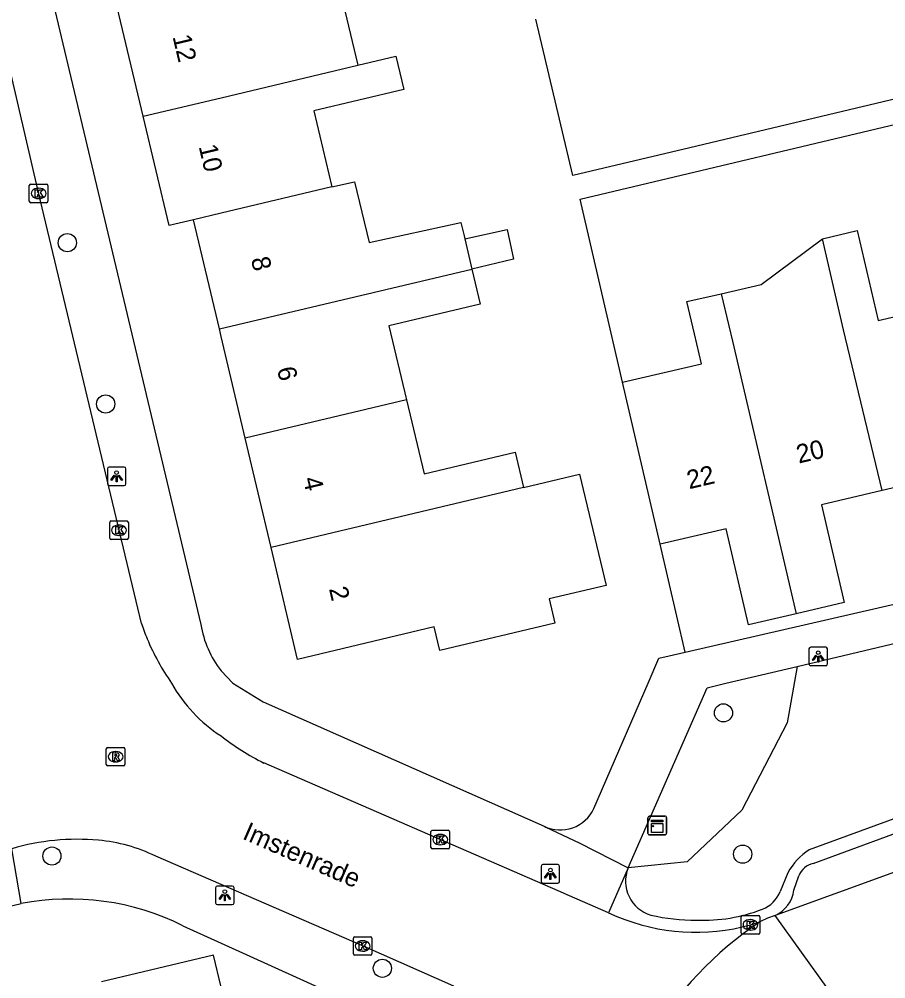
# Model space of a CAD drawing. Extents: x 158038 to 159242, y 380133 to 381214.
# Drawn here: x 158989.1 to 159035.8, y 380734.1 to 380785.8 of the extents above; entities that cross this region are included whole.
import ezdxf

# ---------------------------------------------------------------- set-up
doc = ezdxf.new("R2010")
doc.units = 0
for name, color, linetype in [('IMGEO_Boom', 7, 'Continuous'), ('IMGEO_Erf', 7, 'Continuous'), ('IMGEO_Groenvoorziening', 7, 'Continuous'), ('IMGEO_Kast', 7, 'Continuous'), ('IMGEO_Kolk', 7, 'Continuous'), ('IMGEO_Lichtpunt', 7, 'Continuous'), ('IMGEO_Openbare_ruimte_label', 7, 'Continuous'), ('IMGEO_Pand', 7, 'Continuous'), ('IMGEO_Pand_nummerreeks', 7, 'Continuous'), ('IMGEO_Rijbaan_lokaal_gesloten', 7, 'Continuous'), ('IMGEO_Rijbaan_lokaal_open', 7, 'Continuous'), ('IMGEO_Rioolput', 7, 'Continuous'), ('IMGEO_Voetpad_open', 7, 'Continuous')]:
    doc.layers.add(name, color=color, linetype=linetype)

msp = doc.modelspace()

# ---------------------------------------------------------------- linework, layer by layer
at = {"layer": 'IMGEO_Boom'}
for centre in [(158991.722, 380773.721), (158993.786, 380765.035), (159027.048, 380748.405), (158990.891, 380740.697), (159028.083, 380740.8), (159008.686, 380734.654)]:
    msp.add_circle(centre, 0.489, dxfattribs=at)
at = {"layer": 'IMGEO_Erf'}
for points in [[(159021.613, 380766.21), (159019.325, 380776.056), (159038.521, 380780.628), (159052.243, 380783.895), (159072.079, 380788.619), (159072.81, 380789.546), (159071.771, 380789.912), (159060.787, 380787.296), (159057.543, 380786.523)], [(159056.159, 380786.194), (159025.237, 380778.83), (159018.947, 380777.332), (159016.941, 380785.756)], [(159024.99, 380751.67), (159023.639, 380757.488)]]:
    msp.add_lwpolyline(points, dxfattribs=at)
at = {"layer": 'IMGEO_Groenvoorziening'}
msp.add_lwpolyline([(159031.017, 380750.91), (159030.482, 380747.861), (159028.033, 380743.168), (159025.087, 380740.385), (159021.916, 380740.055)], dxfattribs=at)
at = {"layer": 'IMGEO_Kast'}
for p, q in [((159022.982, 380741.917), (159022.982, 380742.758)), ((159022.982, 380742.758), (159022.982, 380741.917)), ((159023.057, 380742.842), (159023.898, 380742.842)), ((159023.898, 380742.842), (159023.057, 380742.842)), ((159023.982, 380742.767), (159023.982, 380741.926)), ((159023.982, 380741.926), (159023.982, 380742.767)), ((159023.907, 380741.842), (159023.066, 380741.842)), ((159023.066, 380741.842), (159023.907, 380741.842))]:
    msp.add_line(p, q, dxfattribs=at)
for points in [[(159023.177, 380742.632), (159023.777, 380742.632), (159023.777, 380742.547), (159023.177, 380742.547), (159023.177, 380742.632)], [(159023.177, 380742.457), (159023.777, 380742.457), (159023.777, 380741.968), (159023.177, 380741.968), (159023.177, 380742.457)]]:
    msp.add_lwpolyline(points, dxfattribs=at)
msp.add_circle((159023.261, 380742.306), 0.0377, dxfattribs=at)
for centre, start, end in [((159023.06, 380742.764), 92.4484, 184.2845), ((159023.06, 380742.764), 92.4484, 184.2845), ((159023.904, 380742.764), 2.4484, 94.2845), ((159023.904, 380742.764), 2.4484, 94.2845), ((159023.06, 380741.92), 182.4484, 274.2845), ((159023.06, 380741.92), 182.4484, 274.2845), ((159023.904, 380741.92), 272.4484, 4.2845), ((159023.904, 380741.92), 272.4484, 4.2845)]:
    msp.add_arc(centre, 0.0779, start, end, dxfattribs=at)
at = {"layer": 'IMGEO_Kolk'}
for p, q in [((158989.673, 380775.95), (158989.673, 380776.802)), ((158989.748, 380776.876), (158990.6, 380776.876)), ((158990.674, 380776.802), (158990.674, 380775.95)), ((158990.161, 380776.656), (158990.186, 380776.656)), ((158990.6, 380775.876), (158989.748, 380775.876)), ((158990.184, 380776.096), (158990.159, 380776.096)), ((158994.007, 380757.811), (158994.007, 380758.663)), ((158994.082, 380758.737), (158994.934, 380758.737)), ((158995.008, 380758.663), (158995.008, 380757.811)), ((158994.495, 380758.517), (158994.52, 380758.517)), ((158994.934, 380757.737), (158994.082, 380757.737)), ((158994.518, 380757.957), (158994.493, 380757.957)), ((159011.374, 380742.084), (159012.226, 380742.084)), ((159011.299, 380741.158), (159011.299, 380742.01)), ((159011.787, 380741.864), (159011.812, 380741.864)), ((159012.3, 380742.01), (159012.3, 380741.158)), ((159012.226, 380741.084), (159011.374, 380741.084)), ((159011.81, 380741.304), (159011.785, 380741.304)), ((159028.002, 380736.568), (159028.002, 380737.42)), ((159028.077, 380737.494), (159028.929, 380737.494)), ((159029.003, 380737.42), (159029.003, 380736.568)), ((159028.49, 380737.274), (159028.515, 380737.274)), ((159028.929, 380736.494), (159028.077, 380736.494)), ((159028.513, 380736.714), (159028.488, 380736.714)), ((159007.122, 380735.429), (159007.122, 380736.281)), ((159007.197, 380736.355), (159008.049, 380736.355)), ((159007.61, 380736.135), (159007.635, 380736.135)), ((159008.123, 380736.281), (159008.123, 380735.429)), ((159008.049, 380735.355), (159007.197, 380735.355)), ((159007.633, 380735.575), (159007.608, 380735.575))]:
    msp.add_line(p, q, dxfattribs=at)
for points in [[(158989.673, 380775.95), (158989.673, 380776.802)], [(158989.748, 380776.876), (158990.6, 380776.876)], [(158990.674, 380776.802), (158990.674, 380775.95)], [(158989.994, 380776.576), (158990.117, 380776.576), (158990.117, 380776.425), (158990.247, 380776.576), (158990.411, 380776.576), (158990.265, 380776.425), (158990.418, 380776.176), (158990.266, 380776.176), (158990.181, 380776.34), (158990.117, 380776.273), (158990.117, 380776.176), (158989.994, 380776.176), (158989.994, 380776.576)], [(158990.6, 380775.876), (158989.748, 380775.876)], [(158994.007, 380757.811), (158994.007, 380758.663)], [(158994.082, 380758.737), (158994.934, 380758.737)], [(158995.008, 380758.663), (158995.008, 380757.811)], [(158994.328, 380758.437), (158994.451, 380758.437), (158994.451, 380758.286), (158994.581, 380758.437), (158994.745, 380758.437), (158994.599, 380758.286), (158994.752, 380758.037), (158994.6, 380758.037), (158994.515, 380758.201), (158994.451, 380758.134), (158994.451, 380758.037), (158994.328, 380758.037), (158994.328, 380758.437)], [(158994.934, 380757.737), (158994.082, 380757.737)], [(159011.374, 380742.084), (159012.226, 380742.084)], [(159011.299, 380741.158), (159011.299, 380742.01)], [(159011.62, 380741.784), (159011.743, 380741.784), (159011.743, 380741.633), (159011.873, 380741.784), (159012.037, 380741.784), (159011.891, 380741.633), (159012.044, 380741.384), (159011.892, 380741.384), (159011.807, 380741.548), (159011.743, 380741.481), (159011.743, 380741.384), (159011.62, 380741.384), (159011.62, 380741.784)], [(159012.3, 380742.01), (159012.3, 380741.158)], [(159012.226, 380741.084), (159011.374, 380741.084)], [(159028.002, 380736.568), (159028.002, 380737.42)], [(159028.077, 380737.494), (159028.929, 380737.494)], [(159029.003, 380737.42), (159029.003, 380736.568)], [(159028.323, 380737.194), (159028.446, 380737.194), (159028.446, 380737.043), (159028.576, 380737.194), (159028.74, 380737.194), (159028.594, 380737.043), (159028.747, 380736.794), (159028.595, 380736.794), (159028.51, 380736.958), (159028.446, 380736.891), (159028.446, 380736.794), (159028.323, 380736.794), (159028.323, 380737.194)], [(159028.929, 380736.494), (159028.077, 380736.494)], [(159007.122, 380735.429), (159007.122, 380736.281)], [(159007.197, 380736.355), (159008.049, 380736.355)], [(159007.443, 380736.055), (159007.566, 380736.055), (159007.566, 380735.904), (159007.696, 380736.055), (159007.86, 380736.055), (159007.714, 380735.904), (159007.867, 380735.655), (159007.715, 380735.655), (159007.63, 380735.819), (159007.566, 380735.752), (159007.566, 380735.655), (159007.443, 380735.655), (159007.443, 380736.055)], [(159008.123, 380736.281), (159008.123, 380735.429)], [(159008.049, 380735.355), (159007.197, 380735.355)]]:
    msp.add_lwpolyline(points, dxfattribs=at)
for centre, start, end in [((158989.75, 380776.8), 91.552, 178.448), ((158989.75, 380776.8), 91.552, 178.448), ((158990.598, 380776.8), 1.552, 88.448), ((158990.598, 380776.8), 1.552, 88.448), ((158989.75, 380775.952), 181.552, 268.448), ((158989.75, 380775.952), 181.552, 268.448), ((158990.598, 380775.952), 271.552, 358.448), ((158990.598, 380775.952), 271.552, 358.448), ((158994.084, 380758.661), 91.552, 178.448), ((158994.084, 380758.661), 91.552, 178.448), ((158994.932, 380758.661), 1.552, 88.448), ((158994.932, 380758.661), 1.552, 88.448), ((158994.084, 380757.813), 181.552, 268.448), ((158994.084, 380757.813), 181.552, 268.448), ((158994.932, 380757.813), 271.552, 358.448), ((158994.932, 380757.813), 271.552, 358.448), ((159011.376, 380742.008), 91.552, 178.448), ((159011.376, 380742.008), 91.552, 178.448), ((159012.224, 380742.008), 1.552, 88.448), ((159012.224, 380742.008), 1.552, 88.448), ((159011.376, 380741.16), 181.552, 268.448), ((159011.376, 380741.16), 181.552, 268.448), ((159012.224, 380741.16), 271.552, 358.448), ((159012.224, 380741.16), 271.552, 358.448), ((159028.079, 380737.418), 91.552, 178.448), ((159028.079, 380737.418), 91.552, 178.448), ((159028.927, 380737.418), 1.552, 88.448), ((159028.927, 380737.418), 1.552, 88.448), ((159028.079, 380736.57), 181.552, 268.448), ((159028.079, 380736.57), 181.552, 268.448), ((159028.927, 380736.57), 271.552, 358.448), ((159028.927, 380736.57), 271.552, 358.448), ((159007.199, 380736.279), 91.552, 178.448), ((159007.199, 380736.279), 91.552, 178.448), ((159008.047, 380736.279), 1.552, 88.448), ((159008.047, 380736.279), 1.552, 88.448), ((159007.199, 380735.431), 181.552, 268.448), ((159007.199, 380735.431), 181.552, 268.448), ((159008.047, 380735.431), 271.552, 358.448), ((159008.047, 380735.431), 271.552, 358.448)]:
    msp.add_arc(centre, 0.0765, start, end, dxfattribs=at)
for centre, major_axis, ratio, start_param, end_param in [((158990.16, 380776.376), (-0.387, 0.002), 0.722429, 4.712389, 7.853982), ((158990.185, 380776.376), (-0.39, 0.002), 0.717154, 1.570796, 4.712389), ((158994.494, 380758.237), (-0.387, 0.002), 0.722429, 4.712389, 7.853982), ((158994.519, 380758.237), (-0.39, 0.002), 0.717154, 1.570796, 4.712389), ((159011.786, 380741.584), (-0.387, 0.002), 0.722429, 4.712389, 7.853982), ((159011.811, 380741.584), (-0.39, 0.002), 0.717154, 1.570796, 4.712389), ((159028.489, 380736.994), (-0.387, 0.002), 0.722429, 4.712389, 7.853982), ((159028.514, 380736.994), (-0.39, 0.002), 0.717154, 1.570796, 4.712389), ((159007.609, 380735.855), (-0.387, 0.002), 0.722429, 4.712389, 7.853982), ((159007.634, 380735.855), (-0.39, 0.002), 0.717154, 1.570796, 4.712389)]:
    msp.add_ellipse(centre, major_axis=major_axis, ratio=ratio, start_param=start_param, end_param=end_param, dxfattribs=at)
at = {"layer": 'IMGEO_Lichtpunt'}
for p, q in [((158993.876, 380761.548), (158993.876, 380760.741)), ((158993.876, 380761.548), (158993.876, 380760.741)), ((158994.778, 380761.643), (158993.97, 380761.643)), ((158994.778, 380761.643), (158993.97, 380761.643)), ((158994.872, 380760.741), (158994.872, 380761.548)), ((158994.872, 380760.741), (158994.872, 380761.548)), ((158993.97, 380760.647), (158994.778, 380760.647)), ((158993.97, 380760.647), (158994.778, 380760.647)), ((159032.555, 380751.944), (159031.747, 380751.944)), ((159032.555, 380751.944), (159031.747, 380751.944)), ((159031.653, 380751.849), (159031.653, 380751.042)), ((159031.653, 380751.849), (159031.653, 380751.042)), ((159032.649, 380751.042), (159032.649, 380751.849)), ((159032.649, 380751.042), (159032.649, 380751.849)), ((159031.747, 380750.948), (159032.555, 380750.948)), ((159031.747, 380750.948), (159032.555, 380750.948)), ((159017.23, 380740.141), (159017.23, 380739.334)), ((159017.23, 380740.141), (159017.23, 380739.334)), ((159018.132, 380740.236), (159017.324, 380740.236)), ((159018.132, 380740.236), (159017.324, 380740.236)), ((159018.226, 380739.334), (159018.226, 380740.141)), ((159018.226, 380739.334), (159018.226, 380740.141)), ((158999.703, 380738.988), (158999.703, 380738.181)), ((158999.703, 380738.988), (158999.703, 380738.181)), ((159000.605, 380739.083), (158999.797, 380739.083)), ((159000.605, 380739.083), (158999.797, 380739.083)), ((159000.699, 380738.181), (159000.699, 380738.988)), ((159000.699, 380738.181), (159000.699, 380738.988)), ((159017.324, 380739.24), (159018.132, 380739.24)), ((159017.324, 380739.24), (159018.132, 380739.24)), ((158999.797, 380738.087), (159000.605, 380738.087)), ((158999.797, 380738.087), (159000.605, 380738.087))]:
    msp.add_line(p, q, dxfattribs=at)
for points in [[(158994.25, 380761.212), (158994.289, 380761.184), (158994.101, 380760.922), (158994.063, 380760.949), (158994.25, 380761.212)], [(158994.352, 380761.164), (158994.399, 380761.164), (158994.399, 380760.842), (158994.352, 380760.842), (158994.352, 380761.164)], [(158994.462, 380761.184), (158994.5, 380761.211), (158994.687, 380760.949), (158994.648, 380760.921), (158994.462, 380761.184)], [(159032.027, 380751.513), (159032.066, 380751.485), (159031.878, 380751.223), (159031.84, 380751.25), (159032.027, 380751.513)], [(159032.129, 380751.465), (159032.176, 380751.465), (159032.176, 380751.143), (159032.129, 380751.143), (159032.129, 380751.465)], [(159032.239, 380751.485), (159032.277, 380751.512), (159032.464, 380751.25), (159032.425, 380751.222), (159032.239, 380751.485)], [(159017.604, 380739.805), (159017.643, 380739.777), (159017.455, 380739.515), (159017.417, 380739.542), (159017.604, 380739.805)], [(159017.706, 380739.757), (159017.753, 380739.757), (159017.753, 380739.435), (159017.706, 380739.435), (159017.706, 380739.757)], [(159017.816, 380739.777), (159017.854, 380739.804), (159018.041, 380739.542), (159018.002, 380739.514), (159017.816, 380739.777)], [(159000.077, 380738.652), (159000.116, 380738.624), (158999.928, 380738.362), (158999.89, 380738.389), (159000.077, 380738.652)], [(159000.179, 380738.604), (159000.226, 380738.604), (159000.226, 380738.282), (159000.179, 380738.282), (159000.179, 380738.604)], [(159000.289, 380738.624), (159000.327, 380738.651), (159000.514, 380738.389), (159000.475, 380738.361), (159000.289, 380738.624)]]:
    msp.add_lwpolyline(points, dxfattribs=at)
for centre in [(158994.375, 380761.346), (159032.152, 380751.647), (159017.729, 380739.939), (159000.202, 380738.786)]:
    msp.add_circle(centre, 0.0994, dxfattribs=at)
for centre, start, end in [((158993.97, 380761.548), 90, 180), ((158993.97, 380761.548), 90, 180), ((158994.778, 380761.548), 0, 90), ((158994.778, 380761.548), 0, 90), ((158993.97, 380760.741), 180, 270), ((158993.97, 380760.741), 180, 270), ((158994.778, 380760.741), 270, 0), ((158994.778, 380760.741), 270, 360), ((159031.747, 380751.849), 90, 180), ((159031.747, 380751.849), 90, 180), ((159032.555, 380751.849), 0, 90), ((159032.555, 380751.849), 0, 90), ((159031.747, 380751.042), 180, 270), ((159031.747, 380751.042), 180, 270), ((159032.555, 380751.042), 270, 0), ((159032.555, 380751.042), 270, 360), ((159017.324, 380740.141), 90, 180), ((159017.324, 380740.141), 90, 180), ((159018.132, 380740.141), 0, 90), ((159018.132, 380740.141), 0, 90), ((158999.797, 380738.988), 90, 180), ((158999.797, 380738.988), 90, 180), ((159000.605, 380738.988), 0, 90), ((159000.605, 380738.988), 0, 90), ((159017.324, 380739.334), 180, 270), ((159017.324, 380739.334), 180, 270), ((159018.132, 380739.334), 270, 0), ((159018.132, 380739.334), 270, 360), ((158999.797, 380738.181), 180, 270), ((158999.797, 380738.181), 180, 270), ((159000.605, 380738.181), 270, 0), ((159000.605, 380738.181), 270, 360)]:
    msp.add_arc(centre, 0.0946, start, end, dxfattribs=at)
at = {"layer": 'IMGEO_Pand'}
for points in [[(159005.97, 380789.151), (159007.37, 380783.272)], [(158995.811, 380780.529), (158994.411, 380786.409)], [(159007.37, 380783.272), (159009.414, 380783.757), (159009.84, 380781.969), (159004.988, 380780.814), (159005.961, 380776.727)], [(158995.811, 380780.529), (159000, 380781.523), (159007.37, 380783.272)], [(158998.511, 380774.959), (158997.209, 380774.654), (158995.811, 380780.529)], [(159005.961, 380776.727), (159000, 380775.31), (158998.511, 380774.959)], [(159005.961, 380776.727), (159007.184, 380777.002), (159007.964, 380773.729), (159012.907, 380774.812), (159013.081, 380774.082), (159013.119, 380773.923)], [(158999.911, 380769.076), (158998.511, 380774.959)], [(159013.119, 380773.923), (159015.399, 380774.423), (159015.747, 380772.833), (159013.505, 380772.301)], [(159032.375, 380773.935), (159034.252, 380774.371), (159035.378, 380769.524), (159039.406, 380770.46)], [(159013.119, 380773.923), (159013.505, 380772.301)], [(159026.928, 380770.976), (159029.082, 380771.477), (159032.375, 380773.935)], [(159035.599, 380760.374), (159033.513, 380769.036), (159032.375, 380773.935)], [(158999.911, 380769.076), (159013.505, 380772.301)], [(159013.505, 380772.301), (159013.953, 380770.419), (159009.033, 380769.247), (159009.984, 380765.252)], [(159021.613, 380766.21), (159025.858, 380767.196), (159025.484, 380768.806), (159025.08, 380770.547), (159026.928, 380770.976)], [(159026.928, 380770.976), (159027.336, 380769.236), (159027.529, 380768.414), (159030.97, 380753.746)], [(159001.302, 380763.192), (159000.008, 380768.669), (158999.911, 380769.076)], [(159023.639, 380757.488), (159022.508, 380762.359), (159021.613, 380766.21)], [(159009.984, 380765.252), (159001.302, 380763.192)], [(159009.984, 380765.252), (159010.932, 380761.272), (159015.832, 380762.439), (159016.285, 380760.536)], [(159002.691, 380757.31), (159001.302, 380763.192)], [(159041.453, 380761.734), (159035.599, 380760.374)], [(159016.285, 380760.536), (159019.303, 380761.252), (159020.728, 380755.268), (159017.665, 380754.539), (159017.974, 380753.24), (159011.772, 380751.764), (159011.47, 380753.03), (159004.115, 380751.279), (159002.691, 380757.31)], [(159016.285, 380760.536), (159002.691, 380757.31)], [(159035.599, 380760.374), (159032.327, 380759.614), (159033.551, 380754.345), (159030.97, 380753.746)], [(159030.97, 380753.746), (159028.391, 380753.147), (159027.191, 380758.313), (159023.639, 380757.488)], [(158996.769, 380720.353), (158998.456, 380720.751), (158997.3, 380725.651), (159000, 380726.286), (159001.674, 380726.68), (159002.568, 380722.839), (159009.554, 380724.487), (159007.935, 380731.352), (159000.926, 380729.699), (159000, 380733.641), (158999.598, 380735.352), (158993.564, 380733.929)]]:
    msp.add_lwpolyline(points, dxfattribs=at)
at = {"layer": 'IMGEO_Rijbaan_lokaal_gesloten'}
for points in [[(159067.797, 380751.399), (159064.023, 380750), (159058.754, 380748.047), (159052.966, 380745.906), (159049.305, 380744.567), (159029.836, 380737.498)], [(159029.836, 380737.498), (159029.421, 380737.347), (159029.04, 380737.169)], [(159034.09, 380731.565), (159029.836, 380737.498)]]:
    msp.add_lwpolyline(points, dxfattribs=at)
msp.add_arc((159039.971, 380720.782), 19.698, 123.7058, 174.5468, dxfattribs=at)
at = {"layer": 'IMGEO_Rijbaan_lokaal_open'}
for points in [[(158995.706, 380753.219), (158990.161, 380776.424), (158987.993, 380785.713)], [(159020.859, 380737.645), (159018.766, 380738.555), (159018.148, 380738.824), (159002.306, 380745.707)], [(159012.532, 380733.696), (159007.703, 380735.821), (159006.622, 380736.29), (159002.852, 380737.924), (159000, 380739.161), (158996.479, 380740.688)], [(159020.859, 380737.645), (159021.311, 380737.449)], [(159028.499, 380736.992), (159029.04, 380737.169)]]:
    msp.add_lwpolyline(points, dxfattribs=at)
for centre, radius, start, end in [((159008.796, 380757.708), 13.838, 198.9292, 202.5648), ((159007.893, 380757.373), 12.876, 202.7294, 214.9326), ((159004.319, 380753.898), 7.997, 209.171, 237.3059), ((159007.979, 380757.212), 12.828, 231.5351, 243.7511), ((158992.23, 380729.456), 12.144, 84.4987, 106.6956), ((158992.734, 380733.178), 8.392, 63.4951, 85.4893), ((159025.564, 380747.585), 10.992, 247.2369, 285.4874)]:
    msp.add_arc(centre, radius, start, end, dxfattribs=at)
at = {"layer": 'IMGEO_Rioolput'}
for p, q in [((158993.817, 380745.62), (158993.817, 380746.472)), ((158993.892, 380746.546), (158994.744, 380746.546)), ((158994.305, 380746.326), (158994.33, 380746.326)), ((158994.818, 380746.472), (158994.818, 380745.62)), ((158994.328, 380745.766), (158994.303, 380745.766)), ((158994.744, 380745.546), (158993.892, 380745.546))]:
    msp.add_line(p, q, dxfattribs=at)
for points in [[(158993.817, 380745.62), (158993.817, 380746.472)], [(158993.892, 380746.546), (158994.744, 380746.546)], [(158994.406, 380746.244), (158994.154, 380746.246), (158994.154, 380745.846)], [(158994.818, 380746.472), (158994.818, 380745.62)], [(158994.154, 380745.846), (158994.278, 380745.846), (158994.278, 380746.008), (158994.289, 380746.008)], [(158994.332, 380746.165), (158994.278, 380746.165), (158994.278, 380746.084)], [(158994.278, 380746.084), (158994.33, 380746.084)], [(158994.336, 380745.979), (158994.407, 380745.846), (158994.547, 380745.846), (158994.482, 380745.972)], [(158994.744, 380745.546), (158993.892, 380745.546)]]:
    msp.add_lwpolyline(points, dxfattribs=at)
for centre, radius, start, end in [((158993.894, 380746.47), 0.0765, 91.552, 178.448), ((158993.894, 380746.47), 0.0765, 91.552, 178.448), ((158994.405, 380746.134), 0.109, 350.3612, 89.416), ((158994.742, 380746.47), 0.0765, 1.552, 88.448), ((158994.742, 380746.47), 0.0765, 1.552, 88.448), ((158994.288, 380745.955), 0.0533, 26.0293, 88.6989), ((158994.314, 380746.273), 0.19, 274.7715, 282.9687), ((158994.338, 380746.069), 0.0964, 77.0061, 93.1865), ((158994.352, 380746.126), 0.0378, 276.6634, 79.6772), ((158994.403, 380746.134), 0.112, 277.5842, 350.9817), ((158994.387, 380745.919), 0.108, 29.5134, 73.7905), ((158993.894, 380745.622), 0.0765, 181.552, 268.448), ((158993.894, 380745.622), 0.0765, 181.552, 268.448), ((158994.742, 380745.622), 0.0765, 271.552, 358.448), ((158994.742, 380745.622), 0.0765, 271.552, 358.448)]:
    msp.add_arc(centre, radius, start, end, dxfattribs=at)
for centre, major_axis, ratio, start_param, end_param in [((158994.304, 380746.046), (-0.387, 0.002), 0.722429, 4.712389, 7.853982), ((158994.329, 380746.046), (-0.39, 0.002), 0.717154, 1.570796, 4.712389)]:
    msp.add_ellipse(centre, major_axis=major_axis, ratio=ratio, start_param=start_param, end_param=end_param, dxfattribs=at)
at = {"layer": 'IMGEO_Voetpad_open'}
for points in [[(158986.975, 380803.324), (158998.916, 380753.162)], [(159024.99, 380751.67), (159071.638, 380762.392), (159089.906, 380766.752)], [(159031.884, 380740.301), (159038.213, 380742.637), (159050.339, 380747.13), (159058.173, 380750), (159060.411, 380750.82), (159066.918, 380753.22), (159072.676, 380755.745), (159075.162, 380756.918), (159082.351, 380760.97)], [(159031.017, 380750.91), (159047.935, 380754.916), (159049.059, 380750), (159049.606, 380747.609)], [(159020.07, 380743.259), (159022.993, 380750), (159023.576, 380751.345), (159024.117, 380751.469), (159024.99, 380751.67)], [(159021.916, 380740.055), (159026.173, 380749.763), (159027.174, 380750), (159031.017, 380750.91)], [(158999.998, 380750.675), (159000.632, 380750), (159002.274, 380748.996), (159017.398, 380742.299)], [(159049.606, 380747.609), (159031.66, 380741.025)], [(159017.398, 380742.299), (159017.482, 380742.249), (159019.271, 380741.415), (159021.916, 380740.055)], [(158989.236, 380738.137), (158988.741, 380741.088)], [(159021.916, 380740.055), (159020.859, 380737.645)], [(159030.514, 380739.801), (159030.098, 380738.793)], [(159030.845, 380738.864), (159031.111, 380739.626)], [(158968.709, 380733.245), (158989.236, 380738.137)], [(158997.949, 380736.941), (159000, 380736.011), (159014.059, 380729.638)]]:
    msp.add_lwpolyline(points, dxfattribs=at)
for centre, radius, start, end in [((159004.185, 380753.975), 5.331, 188.7756, 218.2484), ((159018.264, 380744.086), 1.986, 244.1315, 335.3933), ((159033.482, 380738.171), 3.386, 122.5514, 151.2186), ((159023.677, 380739.34), 1.9, 157.9012, 253.3146), ((159032.103, 380739.27), 1.055, 102.0125, 160.2438), ((159028.581, 380739.357), 1.619, 290.3259, 339.6141), ((159029.092, 380739.104), 1.77, 294.8767, 352.2202), ((158991.83, 380724.7), 13.685, 63.4414, 100.9267), ((159025.507, 380747.708), 10.462, 256.8721, 270.5087), ((159025.969, 380745.935), 8.696, 267.5665, 291.4054)]:
    msp.add_arc(centre, radius, start, end, dxfattribs=at)

# ---------------------------------------------------------------- texts
at = {"layer": 'IMGEO_Openbare_ruimte_label'}
msp.add_text('Imstenrade', height=1, rotation=336.305, dxfattribs=at).set_placement((159001.096, 380741.643))
at = {"layer": 'IMGEO_Pand_nummerreeks'}
for s, rotation, p in [('12', 283.3893, (158997.381, 380784.813)), ('10', 283.3893, (158998.788, 380778.902)), ('8', 283.3153, (159001.601, 380772.847)), ('6', 283.3145, (159003.001, 380766.929)), ('20', 13.2067, (159031.103, 380761.828)), ('22', 13.2067, (159025.203, 380760.444)), ('4', 283.3145, (159004.402, 380761.008)), ('2', 283.3153, (159005.803, 380755.089))]:
    msp.add_text(s, height=1, rotation=rotation, dxfattribs=at).set_placement(p)

doc.saveas('drawing.dxf')
